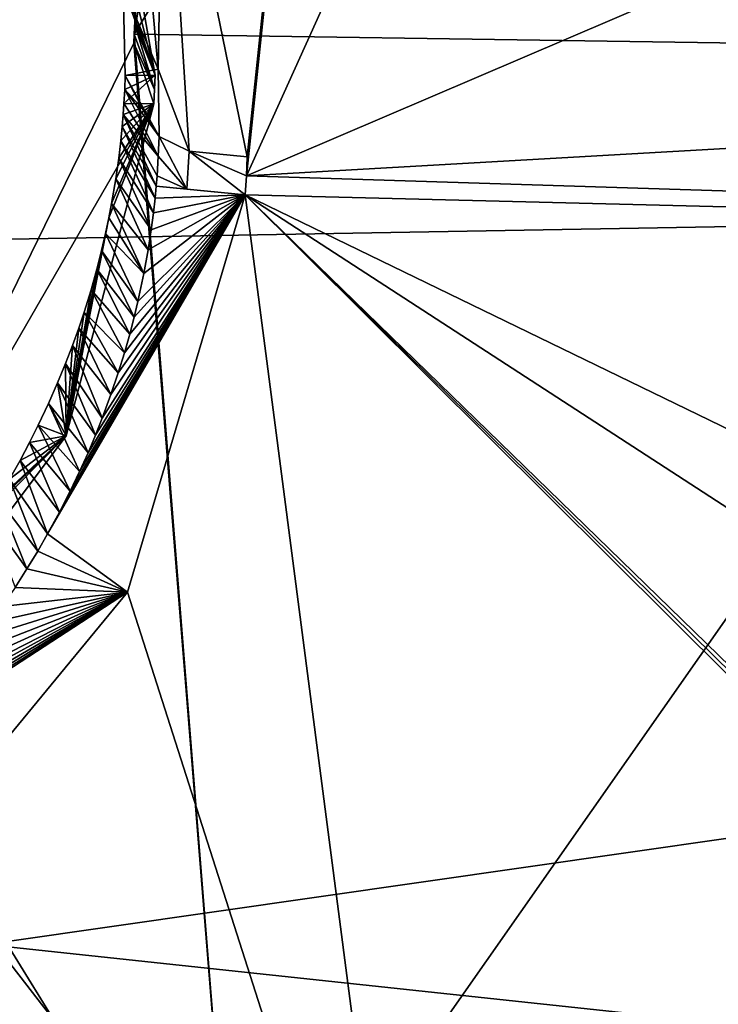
# Model space of a CAD drawing. Header units: millimetres. Extents: x -147 to 294, y -82 to 275.
# Tile 330 of 609: x 238.88 to 241.53, y 194.76 to 198.48. Entities that reach past the tile are written whole.
import ezdxf

# ---------------------------------------------------------------- set-up
doc = ezdxf.new("R2010")
doc.units = ezdxf.units.MM
doc.header["$LTSCALE"] = 67.506716
for name, color, linetype in [('1876', 7, 'CONTINUOUS'), ('1877', 7, 'CONTINUOUS'), ('1992', 7, 'CONTINUOUS'), ('1995', 7, 'CONTINUOUS'), ('2275', 7, 'CONTINUOUS'), ('2276', 7, 'CONTINUOUS'), ('2277', 7, 'CONTINUOUS'), ('2286', 7, 'CONTINUOUS'), ('2287', 7, 'CONTINUOUS'), ('2288', 7, 'CONTINUOUS'), ('2290', 7, 'CONTINUOUS'), ('2291', 7, 'CONTINUOUS'), ('2292', 7, 'CONTINUOUS'), ('2293', 7, 'CONTINUOUS'), ('2294', 7, 'CONTINUOUS'), ('754', 7, 'CONTINUOUS'), ('755', 7, 'CONTINUOUS'), ('871', 7, 'CONTINUOUS'), ('925', 7, 'CONTINUOUS')]:
    doc.layers.add(name, color=color, linetype=linetype)

msp = doc.modelspace()

# ---------------------------------------------------------------- linework, layer by layer
at = {"layer": '1876', "linetype": 'CONTINUOUS'}
for points in [[(239.3164, 198.4267, -16.1975), (239.7046, 193.5739, -17.6074), (239.3145, 198.3931, -16.2065), (239.3164, 198.4267, -16.1975)], [(243.0662, 198.3714, -16.7134), (239.7046, 193.5739, -17.6074), (239.3164, 198.4267, -16.1975), (243.0662, 198.3714, -16.7134)], [(239.3145, 198.3931, -16.2065), (239.7046, 193.5739, -17.6074), (238.1744, 196.0584, -16.7175), (239.3145, 198.3931, -16.2065)], [(243.695, 193.4474, -18.1921), (239.7046, 193.5739, -17.6074), (243.0662, 198.3714, -16.7134), (243.695, 193.4474, -18.1921)], [(239.7046, 193.5739, -17.6074), (235.7034, 193.616, -17.1313), (238.1744, 196.0584, -16.7175), (239.7046, 193.5739, -17.6074)]]:
    msp.add_3dface(points, dxfattribs=at)
at = {"layer": '1877', "linetype": 'CONTINUOUS'}
for points in [[(241.4099, 211.1595, -13.1566), (239.3164, 198.4267, -16.1975), (239.7917, 207.5337, -13.8464), (241.4099, 211.1595, -13.1566)], [(239.3164, 198.4267, -16.1975), (241.4099, 211.1595, -13.1566), (241.6413, 202.2059, -15.4723), (239.3164, 198.4267, -16.1975)], [(239.7917, 207.5337, -13.8464), (239.3164, 198.4267, -16.1975), (239.3181, 198.464, -16.1874), (239.7917, 207.5337, -13.8464)], [(239.3194, 198.5013, -16.1773), (239.7917, 207.5337, -13.8464), (239.3181, 198.464, -16.1874), (239.3194, 198.5013, -16.1773)], [(243.0662, 198.3714, -16.7134), (239.3164, 198.4267, -16.1975), (241.6413, 202.2059, -15.4723), (243.0662, 198.3714, -16.7134)]]:
    msp.add_3dface(points, dxfattribs=at)
at = {"layer": '1992', "linetype": 'CONTINUOUS'}
for points in [[(239.2903, 196.3169, -14.3753), (240.3719, 192.9393, -15.464), (239.7365, 197.8193, -14.0143), (239.2903, 196.3169, -14.3753)], [(240.3719, 192.9393, -15.464), (244.7967, 192.7855, -16.1301), (239.7365, 197.8193, -14.0143), (240.3719, 192.9393, -15.464)], [(244.7967, 192.7855, -16.1301), (244.8134, 192.8253, -16.1212), (239.7365, 197.8193, -14.0143), (244.7967, 192.7855, -16.1301)], [(245.7521, 193.9137, -15.955), (247.0182, 194.2855, -16.052), (239.7365, 197.8193, -14.0143), (245.7521, 193.9137, -15.955)], [(239.7365, 197.8193, -14.0143), (247.0182, 194.2855, -16.052), (250.7056, 197.5463, -15.7704), (239.7365, 197.8193, -14.0143)], [(244.8308, 192.8648, -16.1126), (245.7521, 193.9137, -15.955), (239.7365, 197.8193, -14.0143), (244.8308, 192.8648, -16.1126)], [(244.8134, 192.8253, -16.1212), (244.8308, 192.8648, -16.1126), (239.7365, 197.8193, -14.0143), (244.8134, 192.8253, -16.1212)], [(238.501, 195.3588, -14.5481), (240.3719, 192.9393, -15.464), (239.2903, 196.3169, -14.3753), (238.501, 195.3588, -14.5481)], [(235.9768, 194.402, -14.5349), (240.3719, 192.9393, -15.464), (238.501, 195.3588, -14.5481), (235.9768, 194.402, -14.5349)]]:
    msp.add_3dface(points, dxfattribs=at)
at = {"layer": '1995', "linetype": 'CONTINUOUS'}
for points in [[(239.4281, 199.501, -13.5161), (239.7436, 197.9631, -13.9756), (241.0799, 210.6173, -10.859), (239.4281, 199.501, -13.5161)], [(239.7436, 197.9631, -13.9756), (239.7408, 197.8908, -13.9951), (241.0799, 210.6173, -10.859), (239.7436, 197.9631, -13.9756)], [(241.0799, 210.6173, -10.859), (239.7408, 197.8908, -13.9951), (241.8182, 202.4864, -13.0213), (241.0799, 210.6173, -10.859)], [(241.8182, 202.4864, -13.0213), (239.7408, 197.8908, -13.9951), (242.6993, 199.1575, -14.0383), (241.8182, 202.4864, -13.0213)], [(242.6993, 199.1575, -14.0383), (239.7408, 197.8908, -13.9951), (246.1475, 198.2574, -14.7983), (242.6993, 199.1575, -14.0383)], [(239.7408, 197.8908, -13.9951), (250.7056, 197.5463, -15.7704), (246.1475, 198.2574, -14.7983), (239.7408, 197.8908, -13.9951)], [(239.7365, 197.8193, -14.0143), (250.7056, 197.5463, -15.7704), (239.7408, 197.8908, -13.9951), (239.7365, 197.8193, -14.0143)]]:
    msp.add_3dface(points, dxfattribs=at)
at = {"layer": '2275', "linetype": 'CONTINUOUS'}
for points in [[(239.4075, 198.2952, -14.1525), (239.4281, 199.501, -13.5161), (239.384, 198.5488, -14.0792), (239.4075, 198.2952, -14.1525)], [(239.5236, 197.985, -14.0331), (239.4281, 199.501, -13.5161), (239.4075, 198.2952, -14.1525), (239.5236, 197.985, -14.0331)], [(239.7436, 197.9631, -13.9756), (239.4281, 199.501, -13.5161), (239.5236, 197.985, -14.0331), (239.7436, 197.9631, -13.9756)], [(239.4104, 198.0398, -14.2239), (239.5236, 197.985, -14.0331), (239.4075, 198.2952, -14.1525), (239.4104, 198.0398, -14.2239)]]:
    msp.add_3dface(points, dxfattribs=at)
at = {"layer": '2276', "linetype": 'CONTINUOUS'}
for points in [[(239.5151, 197.8408, -14.0728), (239.4104, 198.0398, -14.2239), (239.4074, 197.9653, -14.2443), (239.5151, 197.8408, -14.0728)], [(239.5236, 197.985, -14.0331), (239.4104, 198.0398, -14.2239), (239.5151, 197.8408, -14.0728), (239.5236, 197.985, -14.0331)], [(239.7365, 197.8193, -14.0143), (239.5236, 197.985, -14.0331), (239.5151, 197.8408, -14.0728), (239.7365, 197.8193, -14.0143)], [(239.7365, 197.8193, -14.0143), (239.7408, 197.8908, -13.9951), (239.5236, 197.985, -14.0331), (239.7365, 197.8193, -14.0143)], [(239.7408, 197.8908, -13.9951), (239.7436, 197.9631, -13.9756), (239.5236, 197.985, -14.0331), (239.7408, 197.8908, -13.9951)], [(239.4026, 197.8909, -14.2644), (239.5151, 197.8408, -14.0728), (239.4074, 197.9653, -14.2443), (239.4026, 197.8909, -14.2644)]]:
    msp.add_3dface(points, dxfattribs=at)
at = {"layer": '2277', "linetype": 'CONTINUOUS'}
for points in [[(239.5151, 197.8408, -14.0728), (239.4026, 197.8909, -14.2644), (239.3997, 197.8524, -14.2748), (239.5151, 197.8408, -14.0728)], [(239.395, 197.8064, -14.287), (239.7365, 197.8193, -14.0143), (239.3997, 197.8524, -14.2748), (239.395, 197.8064, -14.287)], [(239.7365, 197.8193, -14.0143), (239.5151, 197.8408, -14.0728), (239.3997, 197.8524, -14.2748), (239.7365, 197.8193, -14.0143)], [(239.2903, 196.3169, -14.3753), (239.7365, 197.8193, -14.0143), (238.9889, 196.5365, -14.5925), (239.2903, 196.3169, -14.3753)], [(238.9889, 196.5365, -14.5925), (239.7365, 197.8193, -14.0143), (239.0339, 196.6194, -14.5748), (238.9889, 196.5365, -14.5925)], [(239.0339, 196.6194, -14.5748), (239.7365, 197.8193, -14.0143), (239.074, 196.6981, -14.5575), (239.0339, 196.6194, -14.5748)], [(239.074, 196.6981, -14.5575), (239.7365, 197.8193, -14.0143), (239.1097, 196.7728, -14.5409), (239.074, 196.6981, -14.5575)], [(239.1097, 196.7728, -14.5409), (239.7365, 197.8193, -14.0143), (239.1416, 196.8437, -14.525), (239.1097, 196.7728, -14.5409)], [(239.1416, 196.8437, -14.525), (239.7365, 197.8193, -14.0143), (239.17, 196.9109, -14.5096), (239.1416, 196.8437, -14.525)], [(239.17, 196.9109, -14.5096), (239.7365, 197.8193, -14.0143), (239.1954, 196.9746, -14.4948), (239.17, 196.9109, -14.5096)], [(239.1954, 196.9746, -14.4948), (239.7365, 197.8193, -14.0143), (239.2284, 197.064, -14.4739), (239.1954, 196.9746, -14.4948)], [(239.2284, 197.064, -14.4739), (239.7365, 197.8193, -14.0143), (239.2562, 197.1464, -14.4542), (239.2284, 197.064, -14.4739)], [(239.2562, 197.1464, -14.4542), (239.7365, 197.8193, -14.0143), (239.2797, 197.2223, -14.4359), (239.2562, 197.1464, -14.4542)], [(239.2797, 197.2223, -14.4359), (239.7365, 197.8193, -14.0143), (239.2996, 197.2923, -14.4187), (239.2797, 197.2223, -14.4359)], [(239.2996, 197.2923, -14.4187), (239.7365, 197.8193, -14.0143), (239.3164, 197.3567, -14.4028), (239.2996, 197.2923, -14.4187)], [(239.3164, 197.3567, -14.4028), (239.7365, 197.8193, -14.0143), (239.3306, 197.4162, -14.3879), (239.3164, 197.3567, -14.4028)], [(239.3306, 197.4162, -14.3879), (239.7365, 197.8193, -14.0143), (239.3529, 197.5214, -14.3613), (239.3306, 197.4162, -14.3879)], [(239.3529, 197.5214, -14.3613), (239.7365, 197.8193, -14.0143), (239.3689, 197.6108, -14.3383), (239.3529, 197.5214, -14.3613)], [(239.3689, 197.6108, -14.3383), (239.7365, 197.8193, -14.0143), (239.3805, 197.6869, -14.3185), (239.3689, 197.6108, -14.3383)], [(239.3805, 197.6869, -14.3185), (239.7365, 197.8193, -14.0143), (239.3891, 197.7516, -14.3015), (239.3805, 197.6869, -14.3185)], [(239.3891, 197.7516, -14.3015), (239.7365, 197.8193, -14.0143), (239.395, 197.8064, -14.287), (239.3891, 197.7516, -14.3015)], [(238.9515, 196.4715, -14.6063), (239.2903, 196.3169, -14.3753), (238.9889, 196.5365, -14.5925), (238.9515, 196.4715, -14.6063)], [(238.9107, 196.4042, -14.6202), (239.2903, 196.3169, -14.3753), (238.9515, 196.4715, -14.6063), (238.9107, 196.4042, -14.6202)], [(238.8659, 196.3343, -14.6345), (239.2903, 196.3169, -14.3753), (238.9107, 196.4042, -14.6202), (238.8659, 196.3343, -14.6345)], [(238.501, 195.3588, -14.5481), (239.2903, 196.3169, -14.3753), (238.2819, 195.6597, -14.7549), (238.501, 195.3588, -14.5481)], [(238.2819, 195.6597, -14.7549), (239.2903, 196.3169, -14.3753), (238.3467, 195.719, -14.7458), (238.2819, 195.6597, -14.7549)], [(238.3467, 195.719, -14.7458), (239.2903, 196.3169, -14.3753), (238.4079, 195.7777, -14.7365), (238.3467, 195.719, -14.7458)], [(238.4079, 195.7777, -14.7365), (239.2903, 196.3169, -14.3753), (238.4651, 195.8354, -14.727), (238.4079, 195.7777, -14.7365)], [(238.4651, 195.8354, -14.727), (239.2903, 196.3169, -14.3753), (238.519, 195.8922, -14.7174), (238.4651, 195.8354, -14.727)], [(238.519, 195.8922, -14.7174), (239.2903, 196.3169, -14.3753), (238.5698, 195.9482, -14.7077), (238.519, 195.8922, -14.7174)], [(238.5698, 195.9482, -14.7077), (239.2903, 196.3169, -14.3753), (238.6267, 196.0139, -14.6959), (238.5698, 195.9482, -14.7077)], [(238.6267, 196.0139, -14.6959), (239.2903, 196.3169, -14.3753), (238.6797, 196.0782, -14.6841), (238.6267, 196.0139, -14.6959)], [(238.6797, 196.0782, -14.6841), (239.2903, 196.3169, -14.3753), (238.7288, 196.141, -14.6724), (238.6797, 196.0782, -14.6841)], [(238.7288, 196.141, -14.6724), (239.2903, 196.3169, -14.3753), (238.7745, 196.2023, -14.6606), (238.7288, 196.141, -14.6724)], [(238.7745, 196.2023, -14.6606), (239.2903, 196.3169, -14.3753), (238.817, 196.262, -14.6489), (238.7745, 196.2023, -14.6606)], [(238.817, 196.262, -14.6489), (239.2903, 196.3169, -14.3753), (238.8659, 196.3343, -14.6345), (238.817, 196.262, -14.6489)]]:
    msp.add_3dface(points, dxfattribs=at)
at = {"layer": '2286', "linetype": 'CONTINUOUS'}
for points in [[(239.167, 199.5582, -14.8252), (239.3194, 198.5013, -16.1773), (239.3954, 198.2714, -15.2055), (239.167, 199.5582, -14.8252)], [(239.3954, 198.2714, -15.2055), (239.3194, 198.5013, -16.1773), (239.356, 198.3824, -15.7084), (239.3954, 198.2714, -15.2055)]]:
    msp.add_3dface(points, dxfattribs=at)
at = {"layer": '2287', "linetype": 'CONTINUOUS'}
for points in [[(239.167, 199.5582, -14.8252), (239.3954, 198.2714, -15.2055), (239.2308, 198.9319, -15.0041), (239.167, 199.5582, -14.8252)], [(239.2308, 198.9319, -15.0041), (239.3954, 198.2714, -15.2055), (239.274, 198.602, -15.0998), (239.2308, 198.9319, -15.0041)], [(239.274, 198.602, -15.0998), (239.3954, 198.2714, -15.2055), (239.2821, 198.2709, -15.1917), (239.274, 198.602, -15.0998)], [(239.2802, 198.2178, -15.2061), (239.3954, 198.2714, -15.2055), (239.2773, 198.1646, -15.2204), (239.2802, 198.2178, -15.2061)], [(239.2773, 198.1646, -15.2204), (239.3954, 198.2714, -15.2055), (239.3905, 198.1636, -15.2346), (239.2773, 198.1646, -15.2204)], [(239.2821, 198.2709, -15.1917), (239.3954, 198.2714, -15.2055), (239.2802, 198.2178, -15.2061), (239.2821, 198.2709, -15.1917)], [(239.3905, 198.1636, -15.2346), (239.3954, 198.2714, -15.2055), (239.3934, 198.2175, -15.2201), (239.3905, 198.1636, -15.2346)]]:
    msp.add_3dface(points, dxfattribs=at)
at = {"layer": '2288', "linetype": 'CONTINUOUS'}
for points in [[(239.4075, 198.2952, -14.1525), (239.384, 198.5488, -14.0792), (239.274, 198.602, -15.0998), (239.4075, 198.2952, -14.1525)], [(239.4075, 198.2952, -14.1525), (239.274, 198.602, -15.0998), (239.2821, 198.2709, -15.1917), (239.4075, 198.2952, -14.1525)], [(239.4104, 198.0398, -14.2239), (239.4075, 198.2952, -14.1525), (239.2821, 198.2709, -15.1917), (239.4104, 198.0398, -14.2239)], [(239.4104, 198.0398, -14.2239), (239.2821, 198.2709, -15.1917), (239.3476, 198.1449, -14.6982), (239.4104, 198.0398, -14.2239)]]:
    msp.add_3dface(points, dxfattribs=at)
at = {"layer": '2290', "linetype": 'CONTINUOUS'}
for points in [[(239.2821, 198.2709, -15.1917), (239.2802, 198.2178, -15.2061), (239.3476, 198.1449, -14.6982), (239.2821, 198.2709, -15.1917)], [(239.4074, 197.9653, -14.2443), (239.2802, 198.2178, -15.2061), (239.2773, 198.1646, -15.2204), (239.4074, 197.9653, -14.2443)], [(239.4074, 197.9653, -14.2443), (239.4104, 198.0398, -14.2239), (239.2802, 198.2178, -15.2061), (239.4074, 197.9653, -14.2443)], [(239.2802, 198.2178, -15.2061), (239.4104, 198.0398, -14.2239), (239.3476, 198.1449, -14.6982), (239.2802, 198.2178, -15.2061)], [(239.2744, 198.1226, -15.2315), (239.4074, 197.9653, -14.2443), (239.2773, 198.1646, -15.2204), (239.2744, 198.1226, -15.2315)], [(239.4026, 197.8909, -14.2644), (239.4074, 197.9653, -14.2443), (239.2744, 198.1226, -15.2315), (239.4026, 197.8909, -14.2644)]]:
    msp.add_3dface(points, dxfattribs=at)
at = {"layer": '2291', "linetype": 'CONTINUOUS'}
for points in [[(239.3905, 198.1636, -15.2346), (239.0584, 196.9075, -15.5413), (239.2205, 197.7323, -15.3326), (239.3905, 198.1636, -15.2346)], [(239.2309, 197.7861, -15.319), (239.3905, 198.1636, -15.2346), (239.2205, 197.7323, -15.3326), (239.2309, 197.7861, -15.319)], [(239.2467, 197.88, -15.295), (239.3905, 198.1636, -15.2346), (239.2309, 197.7861, -15.319), (239.2467, 197.88, -15.295)], [(239.2578, 197.9585, -15.2747), (239.3905, 198.1636, -15.2346), (239.2467, 197.88, -15.295), (239.2578, 197.9585, -15.2747)], [(239.2654, 198.024, -15.2576), (239.3905, 198.1636, -15.2346), (239.2578, 197.9585, -15.2747), (239.2654, 198.024, -15.2576)], [(239.2708, 198.078, -15.2432), (239.3905, 198.1636, -15.2346), (239.2654, 198.024, -15.2576), (239.2708, 198.078, -15.2432)], [(239.2744, 198.1226, -15.2315), (239.3905, 198.1636, -15.2346), (239.2708, 198.078, -15.2432), (239.2744, 198.1226, -15.2315)], [(239.3905, 198.1636, -15.2346), (239.2744, 198.1226, -15.2315), (239.2773, 198.1646, -15.2204), (239.3905, 198.1636, -15.2346)], [(239.2205, 197.7323, -15.3326), (239.0584, 196.9075, -15.5413), (239.2081, 197.6734, -15.3473), (239.2205, 197.7323, -15.3326)], [(239.2081, 197.6734, -15.3473), (239.0584, 196.9075, -15.5413), (239.1931, 197.6088, -15.3633), (239.2081, 197.6734, -15.3473)], [(239.1931, 197.6088, -15.3633), (239.0584, 196.9075, -15.5413), (239.175, 197.5381, -15.3807), (239.1931, 197.6088, -15.3633)], [(239.175, 197.5381, -15.3807), (239.0584, 196.9075, -15.5413), (239.1533, 197.4606, -15.3994), (239.175, 197.5381, -15.3807)], [(239.1533, 197.4606, -15.3994), (239.0584, 196.9075, -15.5413), (239.1269, 197.3757, -15.4197), (239.1533, 197.4606, -15.3994)], [(239.1269, 197.3757, -15.4197), (239.0584, 196.9075, -15.5413), (239.1064, 197.3147, -15.4341), (239.1269, 197.3757, -15.4197)], [(239.1064, 197.3147, -15.4341), (239.0584, 196.9075, -15.5413), (239.083, 197.2498, -15.4493), (239.1064, 197.3147, -15.4341)], [(239.083, 197.2498, -15.4493), (239.0584, 196.9075, -15.5413), (239.0565, 197.1809, -15.4652), (239.083, 197.2498, -15.4493)], [(239.0565, 197.1809, -15.4652), (239.0584, 196.9075, -15.5413), (239.0264, 197.1077, -15.4818), (239.0565, 197.1809, -15.4652)], [(239.0264, 197.1077, -15.4818), (239.0584, 196.9075, -15.5413), (238.9922, 197.03, -15.4992), (239.0264, 197.1077, -15.4818)], [(238.9922, 197.03, -15.4992), (239.0584, 196.9075, -15.5413), (238.9533, 196.9476, -15.5174), (238.9922, 197.03, -15.4992)], [(238.9533, 196.9476, -15.5174), (239.0584, 196.9075, -15.5413), (238.9206, 196.8826, -15.5315), (238.9533, 196.9476, -15.5174)], [(239.0584, 196.9075, -15.5413), (238.2689, 195.8554, -15.7403), (238.7628, 196.6087, -15.5887), (239.0584, 196.9075, -15.5413)], [(238.8011, 196.67, -15.5762), (239.0584, 196.9075, -15.5413), (238.7628, 196.6087, -15.5887), (238.8011, 196.67, -15.5762)], [(238.845, 196.7439, -15.5609), (239.0584, 196.9075, -15.5413), (238.8011, 196.67, -15.5762), (238.845, 196.7439, -15.5609)], [(238.8846, 196.8147, -15.546), (239.0584, 196.9075, -15.5413), (238.845, 196.7439, -15.5609), (238.8846, 196.8147, -15.546)], [(238.9206, 196.8826, -15.5315), (239.0584, 196.9075, -15.5413), (238.8846, 196.8147, -15.546), (238.9206, 196.8826, -15.5315)]]:
    msp.add_3dface(points, dxfattribs=at)
at = {"layer": '2292', "linetype": 'CONTINUOUS'}
for points in [[(239.3145, 198.3931, -16.2065), (238.1744, 196.0584, -16.7175), (239.3905, 198.1636, -15.2346), (239.3145, 198.3931, -16.2065)], [(239.3905, 198.1636, -15.2346), (238.1744, 196.0584, -16.7175), (239.0584, 196.9075, -15.5413), (239.3905, 198.1636, -15.2346)], [(238.1744, 196.0584, -16.7175), (238.2689, 195.8554, -15.7403), (239.0584, 196.9075, -15.5413), (238.1744, 196.0584, -16.7175)]]:
    msp.add_3dface(points, dxfattribs=at)
at = {"layer": '2293', "linetype": 'CONTINUOUS'}
for points in [[(239.3194, 198.5013, -16.1773), (239.3181, 198.464, -16.1874), (239.356, 198.3824, -15.7084), (239.3194, 198.5013, -16.1773)], [(239.3181, 198.464, -16.1874), (239.3164, 198.4267, -16.1975), (239.3934, 198.2175, -15.2201), (239.3181, 198.464, -16.1874)], [(239.3181, 198.464, -16.1874), (239.3954, 198.2714, -15.2055), (239.356, 198.3824, -15.7084), (239.3181, 198.464, -16.1874)], [(239.3954, 198.2714, -15.2055), (239.3181, 198.464, -16.1874), (239.3934, 198.2175, -15.2201), (239.3954, 198.2714, -15.2055)], [(239.3164, 198.4267, -16.1975), (239.3145, 198.3931, -16.2065), (239.3934, 198.2175, -15.2201), (239.3164, 198.4267, -16.1975)], [(239.3145, 198.3931, -16.2065), (239.3905, 198.1636, -15.2346), (239.3934, 198.2175, -15.2201), (239.3145, 198.3931, -16.2065)]]:
    msp.add_3dface(points, dxfattribs=at)
at = {"layer": '2294', "linetype": 'CONTINUOUS'}
for points in [[(239.3997, 197.8524, -14.2748), (239.2744, 198.1226, -15.2315), (239.2708, 198.078, -15.2432), (239.3997, 197.8524, -14.2748)], [(239.3997, 197.8524, -14.2748), (239.4026, 197.8909, -14.2644), (239.2744, 198.1226, -15.2315), (239.3997, 197.8524, -14.2748)], [(239.395, 197.8064, -14.287), (239.2708, 198.078, -15.2432), (239.2654, 198.024, -15.2576), (239.395, 197.8064, -14.287)], [(239.395, 197.8064, -14.287), (239.3997, 197.8524, -14.2748), (239.2708, 198.078, -15.2432), (239.395, 197.8064, -14.287)], [(239.3891, 197.7516, -14.3015), (239.2654, 198.024, -15.2576), (239.2578, 197.9585, -15.2747), (239.3891, 197.7516, -14.3015)], [(239.3891, 197.7516, -14.3015), (239.395, 197.8064, -14.287), (239.2654, 198.024, -15.2576), (239.3891, 197.7516, -14.3015)], [(239.3805, 197.6869, -14.3185), (239.2578, 197.9585, -15.2747), (239.2467, 197.88, -15.295), (239.3805, 197.6869, -14.3185)], [(239.3805, 197.6869, -14.3185), (239.3891, 197.7516, -14.3015), (239.2578, 197.9585, -15.2747), (239.3805, 197.6869, -14.3185)], [(239.3689, 197.6108, -14.3383), (239.2467, 197.88, -15.295), (239.2309, 197.7861, -15.319), (239.3689, 197.6108, -14.3383)], [(239.3689, 197.6108, -14.3383), (239.3805, 197.6869, -14.3185), (239.2467, 197.88, -15.295), (239.3689, 197.6108, -14.3383)], [(239.3529, 197.5214, -14.3613), (239.2309, 197.7861, -15.319), (239.2205, 197.7323, -15.3326), (239.3529, 197.5214, -14.3613)], [(239.3529, 197.5214, -14.3613), (239.3689, 197.6108, -14.3383), (239.2309, 197.7861, -15.319), (239.3529, 197.5214, -14.3613)], [(239.3529, 197.5214, -14.3613), (239.2205, 197.7323, -15.3326), (239.2081, 197.6734, -15.3473), (239.3529, 197.5214, -14.3613)], [(239.3306, 197.4162, -14.3879), (239.2081, 197.6734, -15.3473), (239.1931, 197.6088, -15.3633), (239.3306, 197.4162, -14.3879)], [(239.3306, 197.4162, -14.3879), (239.3529, 197.5214, -14.3613), (239.2081, 197.6734, -15.3473), (239.3306, 197.4162, -14.3879)], [(239.3164, 197.3567, -14.4028), (239.1931, 197.6088, -15.3633), (239.175, 197.5381, -15.3807), (239.3164, 197.3567, -14.4028)], [(239.3164, 197.3567, -14.4028), (239.3306, 197.4162, -14.3879), (239.1931, 197.6088, -15.3633), (239.3164, 197.3567, -14.4028)], [(239.2996, 197.2923, -14.4187), (239.175, 197.5381, -15.3807), (239.1533, 197.4606, -15.3994), (239.2996, 197.2923, -14.4187)], [(239.2996, 197.2923, -14.4187), (239.3164, 197.3567, -14.4028), (239.175, 197.5381, -15.3807), (239.2996, 197.2923, -14.4187)], [(239.2797, 197.2223, -14.4359), (239.1533, 197.4606, -15.3994), (239.1269, 197.3757, -15.4197), (239.2797, 197.2223, -14.4359)], [(239.2797, 197.2223, -14.4359), (239.2996, 197.2923, -14.4187), (239.1533, 197.4606, -15.3994), (239.2797, 197.2223, -14.4359)], [(239.2562, 197.1464, -14.4542), (239.1269, 197.3757, -15.4197), (239.1064, 197.3147, -15.4341), (239.2562, 197.1464, -14.4542)], [(239.2562, 197.1464, -14.4542), (239.2797, 197.2223, -14.4359), (239.1269, 197.3757, -15.4197), (239.2562, 197.1464, -14.4542)], [(239.2284, 197.064, -14.4739), (239.1064, 197.3147, -15.4341), (239.083, 197.2498, -15.4493), (239.2284, 197.064, -14.4739)], [(239.2284, 197.064, -14.4739), (239.2562, 197.1464, -14.4542), (239.1064, 197.3147, -15.4341), (239.2284, 197.064, -14.4739)], [(239.1954, 196.9746, -14.4948), (239.083, 197.2498, -15.4493), (239.0565, 197.1809, -15.4652), (239.1954, 196.9746, -14.4948)], [(239.1954, 196.9746, -14.4948), (239.2284, 197.064, -14.4739), (239.083, 197.2498, -15.4493), (239.1954, 196.9746, -14.4948)], [(239.17, 196.9109, -14.5096), (239.0565, 197.1809, -15.4652), (239.0264, 197.1077, -15.4818), (239.17, 196.9109, -14.5096)], [(239.17, 196.9109, -14.5096), (239.1954, 196.9746, -14.4948), (239.0565, 197.1809, -15.4652), (239.17, 196.9109, -14.5096)], [(239.1416, 196.8437, -14.525), (239.0264, 197.1077, -15.4818), (238.9922, 197.03, -15.4992), (239.1416, 196.8437, -14.525)], [(239.1416, 196.8437, -14.525), (239.17, 196.9109, -14.5096), (239.0264, 197.1077, -15.4818), (239.1416, 196.8437, -14.525)], [(239.1097, 196.7728, -14.5409), (238.9922, 197.03, -15.4992), (238.9533, 196.9476, -15.5174), (239.1097, 196.7728, -14.5409)], [(239.1097, 196.7728, -14.5409), (239.1416, 196.8437, -14.525), (238.9922, 197.03, -15.4992), (239.1097, 196.7728, -14.5409)], [(239.074, 196.6981, -14.5575), (238.9533, 196.9476, -15.5174), (238.9206, 196.8826, -15.5315), (239.074, 196.6981, -14.5575)], [(239.074, 196.6981, -14.5575), (239.1097, 196.7728, -14.5409), (238.9533, 196.9476, -15.5174), (239.074, 196.6981, -14.5575)], [(239.0339, 196.6194, -14.5748), (238.9206, 196.8826, -15.5315), (238.8846, 196.8147, -15.546), (239.0339, 196.6194, -14.5748)], [(239.0339, 196.6194, -14.5748), (239.074, 196.6981, -14.5575), (238.9206, 196.8826, -15.5315), (239.0339, 196.6194, -14.5748)], [(238.9889, 196.5365, -14.5925), (238.8846, 196.8147, -15.546), (238.845, 196.7439, -15.5609), (238.9889, 196.5365, -14.5925)], [(238.9889, 196.5365, -14.5925), (239.0339, 196.6194, -14.5748), (238.8846, 196.8147, -15.546), (238.9889, 196.5365, -14.5925)], [(238.9515, 196.4715, -14.6063), (238.845, 196.7439, -15.5609), (238.8011, 196.67, -15.5762), (238.9515, 196.4715, -14.6063)], [(238.9515, 196.4715, -14.6063), (238.9889, 196.5365, -14.5925), (238.845, 196.7439, -15.5609), (238.9515, 196.4715, -14.6063)], [(238.9107, 196.4042, -14.6202), (238.8011, 196.67, -15.5762), (238.7628, 196.6087, -15.5887), (238.9107, 196.4042, -14.6202)], [(238.9107, 196.4042, -14.6202), (238.9515, 196.4715, -14.6063), (238.8011, 196.67, -15.5762), (238.9107, 196.4042, -14.6202)], [(238.8659, 196.3343, -14.6345), (238.9107, 196.4042, -14.6202), (238.7628, 196.6087, -15.5887), (238.8659, 196.3343, -14.6345)]]:
    msp.add_3dface(points, dxfattribs=at)
at = {"layer": '754', "linetype": 'CONTINUOUS'}
for points in [[(232.652, 197.5427, -46.1097), (232.7281, 200.9917, -45.3873), (259.9495, 198.0206, -47.2371), (232.652, 197.5427, -46.1097)], [(256.1637, 187.6719, -49.125), (232.5161, 191.0117, -47.4006), (259.9495, 198.0206, -47.2371), (256.1637, 187.6719, -49.125)], [(232.5161, 191.0117, -47.4006), (232.5472, 192.5504, -47.1056), (259.9495, 198.0206, -47.2371), (232.5161, 191.0117, -47.4006)], [(232.5472, 192.5504, -47.1056), (232.579, 194.0991, -46.8029), (259.9495, 198.0206, -47.2371), (232.5472, 192.5504, -47.1056)], [(232.579, 194.0991, -46.8029), (232.652, 197.5427, -46.1097), (259.9495, 198.0206, -47.2371), (232.579, 194.0991, -46.8029)]]:
    msp.add_3dface(points, dxfattribs=at)
at = {"layer": '755', "linetype": 'CONTINUOUS'}
msp.add_3dface([(232.7281, 200.9917, -45.3873), (262.8979, 217.597, -42.8457), (259.9495, 198.0206, -47.2371), (232.7281, 200.9917, -45.3873)], dxfattribs=at)
at = {"layer": '871', "linetype": 'CONTINUOUS'}
for points in [[(233.3241, 217.4829, -39.7272), (232.8631, 195.6147, -44.1057), (245.4367, 194.2692, -45.3046), (233.3241, 217.4829, -39.7272)], [(233.3241, 217.4829, -39.7272), (247.2457, 193.8602, -45.4515), (258.0476, 203.3559, -44.2348), (233.3241, 217.4829, -39.7272)], [(247.2457, 193.8602, -45.4515), (233.3241, 217.4829, -39.7272), (245.4367, 194.2692, -45.3046), (247.2457, 193.8602, -45.4515)]]:
    msp.add_3dface(points, dxfattribs=at)
at = {"layer": '925', "linetype": 'CONTINUOUS'}
for points in [[(232.8193, 194.641, -44.5175), (246.3288, 192.9439, -45.8372), (232.8631, 195.6147, -44.1057), (232.8193, 194.641, -44.5175)], [(232.8631, 195.6147, -44.1057), (246.3288, 192.9439, -45.8372), (245.4367, 194.2692, -45.3046), (232.8631, 195.6147, -44.1057)]]:
    msp.add_3dface(points, dxfattribs=at)

doc.saveas('drawing.dxf')
